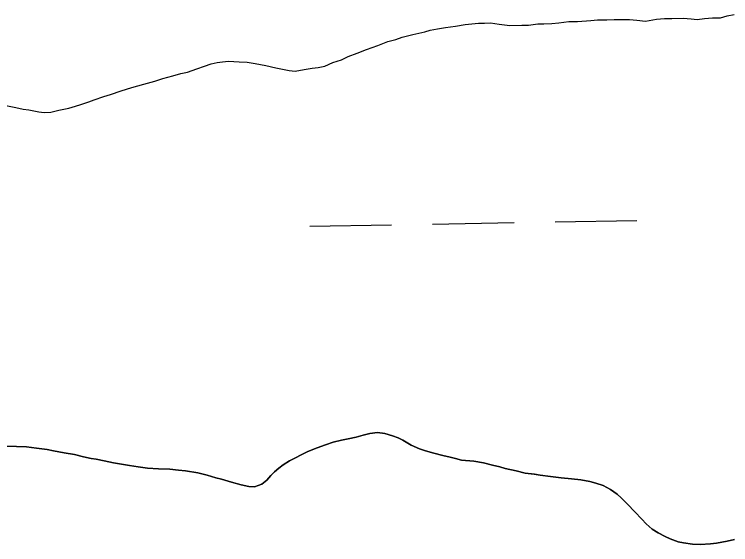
# Model space of a CAD drawing. Extents: x 3887375 to 3925618, y 296674 to 322633.
# Drawn here: x 3920126.4 to 3920406.8, y 314902.5 to 315110 of the extents above; entities that cross this region are included whole.
import ezdxf

# ---------------------------------------------------------------- set-up
doc = ezdxf.new("R2010")
doc.units = 0
doc.layers.add('V-TOPO-SHOR', color=7, linetype='Continuous')
doc.layers.add('V-WETL-SWMP', color=7, linetype='Continuous')

msp = doc.modelspace()

# ---------------------------------------------------------------- linework, layer by layer
at = {"layer": 'V-TOPO-SHOR'}
for points in [[(3920123, 315074.36), (3920126.91, 315073.63), (3920129.78, 315072.88), (3920132.12, 315072.64), (3920136.03, 315071.91), (3920138.12, 315071.67), (3920140.72, 315071.7), (3920143.83, 315072.51), (3920147.73, 315073.34), (3920150.32, 315074.15), (3920152.39, 315074.69), (3920155.5, 315075.76), (3920157.58, 315076.57), (3920161.46, 315077.91), (3920164.06, 315078.72), (3920168.2, 315080.07), (3920172.35, 315081.41), (3920177.02, 315082.76), (3920181.43, 315083.85), (3920184.54, 315084.93), (3920188.43, 315086.01), (3920191.54, 315086.83), (3920194.14, 315087.38), (3920197.77, 315088.72), (3920200.88, 315089.79), (3920203.47, 315090.6), (3920205.8, 315091.15), (3920207.88, 315091.43), (3920210.22, 315091.72), (3920214.38, 315091.5), (3920217.51, 315091.28), (3920220.64, 315090.79), (3920224.81, 315090.06), (3920228.72, 315089.06), (3920233.93, 315088.08), (3920236.28, 315087.84), (3920239.91, 315088.4), (3920243.03, 315088.96), (3920245.37, 315089.24), (3920247.96, 315089.79), (3920251.07, 315091.12), (3920254.44, 315092.2), (3920257.03, 315093.53), (3920260.66, 315094.88), (3920264.28, 315096.21), (3920268.69, 315097.82), (3920272.57, 315099.43), (3920275.69, 315100.24), (3920278.28, 315101.05), (3920282.43, 315102.14), (3920287.1, 315103.23), (3920289.17, 315103.77), (3920292.03, 315104.33), (3920295.14, 315104.88), (3920299.04, 315105.45), (3920302.94, 315106.01), (3920308.13, 315106.58), (3920310.47, 315106.61), (3920312.81, 315106.64), (3920316.2, 315106.15), (3920320.37, 315105.68), (3920325.05, 315105.73), (3920327.65, 315105.76), (3920331.29, 315106.32), (3920333.63, 315106.35), (3920336.75, 315106.38), (3920339.61, 315106.67), (3920343.51, 315107.23), (3920346.89, 315107.27), (3920352.09, 315107.59), (3920354.69, 315107.88), (3920358.33, 315107.92), (3920361.19, 315107.95), (3920364.31, 315107.98), (3920367.17, 315108.02), (3920370.04, 315107.79), (3920373.42, 315107.3), (3920377.84, 315108.13), (3920380.96, 315108.43), (3920383.82, 315108.46), (3920388.24, 315108.51), (3920391.36, 315108.28), (3920393.71, 315108.05), (3920396.57, 315108.34), (3920399.69, 315108.63), (3920402.81, 315108.67), (3920405.4, 315109.48), (3920408.25, 315110.03)], [(3920123.5, 314941.04), (3920127.23, 314940.9), (3920131.13, 314940.77), (3920135.12, 314940.3), (3920139.29, 314939.74), (3920141.72, 314939.24), (3920145.89, 314938.51), (3920149.89, 314937.77), (3920153.45, 314936.95), (3920156.4, 314936.29), (3920158.48, 314935.96), (3920161.52, 314935.3), (3920165.17, 314934.56), (3920169.17, 314933.83), (3920171.51, 314933.51), (3920174.9, 314932.94), (3920178.54, 314932.46), (3920182.88, 314932.16), (3920187.3, 314932.03), (3920190.6, 314931.72), (3920193.46, 314931.41), (3920198.24, 314930.6), (3920201.88, 314929.68), (3920205.27, 314928.68), (3920207.54, 314928.1), (3920211.45, 314926.93), (3920215.19, 314925.93), (3920218.14, 314925.27), (3920220.39, 314925.21), (3920223.33, 314926.19), (3920225.3, 314927.77), (3920226.76, 314929.52), (3920228.3, 314931.01), (3920229.93, 314932.5), (3920231.65, 314933.82), (3920234.15, 314935.32), (3920235.96, 314936.21), (3920239.15, 314937.89), (3920241.3, 314938.96), (3920244.92, 314940.38), (3920248.2, 314941.63), (3920251.23, 314942.62), (3920254.42, 314943.43), (3920257.1, 314943.9), (3920260.22, 314944.62), (3920262.98, 314945.35), (3920265.57, 314946.07), (3920268.52, 314946.45), (3920271.38, 314945.96), (3920274.42, 314945.13), (3920276.69, 314944.29), (3920278.52, 314943.35), (3920281.74, 314941.48), (3920285.05, 314940.04), (3920287.31, 314939.29), (3920290.62, 314938.29), (3920294.18, 314937.37), (3920297.05, 314936.71), (3920299.13, 314936.21), (3920301.48, 314935.64), (3920306.25, 314935.25), (3920310.07, 314934.6), (3920313.55, 314933.69), (3920316.42, 314932.94), (3920318.5, 314932.36), (3920322.85, 314931.36)], [(3920322.85, 314931.36), (3920326.41, 314930.53), (3920329.96, 314930.06), (3920332.22, 314929.73), (3920336.3, 314929.17), (3920340.47, 314928.61), (3920344.46, 314928.22), (3920348.19, 314927.92), (3920351.75, 314927.17), (3920354.1, 314926.6), (3920356.97, 314925.67), (3920359.76, 314924.06), (3920362.38, 314922.27), (3920363.95, 314920.9), (3920366.49, 314918.33), (3920369.3, 314915.32), (3920372.02, 314912.49), (3920373.77, 314910.61), (3920376.05, 314908.64), (3920378.4, 314907.1), (3920381.19, 314905.66), (3920383.11, 314904.82), (3920386.33, 314903.64), (3920388.33, 314903.23), (3920391.88, 314902.66), (3920394.83, 314902.52), (3920398.9, 314902.82), (3920401.33, 314903.11), (3920405.39, 314903.85), (3920408.38, 314904.58)]]:
    msp.add_lwpolyline(points, dxfattribs=at)
at = {"layer": 'V-WETL-SWMP'}
for p, q in [((3920405.4, 315109.48), (3920408.25, 315110.03)), ((3920339.61, 315106.67), (3920343.51, 315107.23)), ((3920343.51, 315107.23), (3920346.89, 315107.27)), ((3920346.89, 315107.27), (3920352.09, 315107.59)), ((3920352.09, 315107.59), (3920354.69, 315107.88)), ((3920354.69, 315107.88), (3920358.33, 315107.92)), ((3920358.33, 315107.92), (3920361.19, 315107.95)), ((3920361.19, 315107.95), (3920364.31, 315107.98)), ((3920364.31, 315107.98), (3920367.17, 315108.02)), ((3920367.17, 315108.02), (3920370.04, 315107.79)), ((3920370.04, 315107.79), (3920373.42, 315107.3)), ((3920373.42, 315107.3), (3920377.84, 315108.13)), ((3920377.84, 315108.13), (3920380.96, 315108.43)), ((3920380.96, 315108.43), (3920383.82, 315108.46)), ((3920383.82, 315108.46), (3920388.24, 315108.51)), ((3920388.24, 315108.51), (3920391.36, 315108.28)), ((3920391.36, 315108.28), (3920393.71, 315108.05)), ((3920393.71, 315108.05), (3920396.57, 315108.34)), ((3920396.57, 315108.34), (3920399.69, 315108.63)), ((3920399.69, 315108.63), (3920402.81, 315108.67)), ((3920402.81, 315108.67), (3920405.4, 315109.48)), ((3920289.17, 315103.77), (3920292.03, 315104.33)), ((3920292.03, 315104.33), (3920295.14, 315104.88)), ((3920295.14, 315104.88), (3920299.04, 315105.44)), ((3920299.04, 315105.44), (3920302.94, 315106.01)), ((3920302.94, 315106.01), (3920308.13, 315106.58)), ((3920308.13, 315106.58), (3920310.47, 315106.61)), ((3920310.47, 315106.61), (3920312.82, 315106.64)), ((3920312.82, 315106.64), (3920316.2, 315106.15)), ((3920316.2, 315106.15), (3920320.37, 315105.68)), ((3920320.37, 315105.68), (3920325.05, 315105.73)), ((3920325.05, 315105.73), (3920327.65, 315105.76)), ((3920327.65, 315105.76), (3920331.29, 315106.32)), ((3920331.29, 315106.32), (3920333.63, 315106.34)), ((3920333.63, 315106.34), (3920336.75, 315106.38)), ((3920336.75, 315106.38), (3920339.61, 315106.67)), ((3920278.28, 315101.05), (3920282.43, 315102.14)), ((3920282.43, 315102.14), (3920287.1, 315103.23)), ((3920287.1, 315103.23), (3920289.17, 315103.77)), ((3920268.69, 315097.82), (3920272.57, 315099.43)), ((3920272.57, 315099.43), (3920275.68, 315100.24)), ((3920275.68, 315100.24), (3920278.28, 315101.05)), ((3920260.65, 315094.87), (3920264.28, 315096.21)), ((3920264.28, 315096.21), (3920268.69, 315097.82)), ((3920254.44, 315092.2), (3920257.03, 315093.53)), ((3920257.03, 315093.53), (3920260.65, 315094.87)), ((3920200.88, 315089.79), (3920203.47, 315090.6)), ((3920203.47, 315090.6), (3920205.8, 315091.15)), ((3920205.8, 315091.15), (3920207.88, 315091.43)), ((3920207.88, 315091.43), (3920210.22, 315091.72)), ((3920210.22, 315091.72), (3920214.38, 315091.5)), ((3920214.38, 315091.5), (3920217.51, 315091.28)), ((3920217.51, 315091.28), (3920220.64, 315090.79)), ((3920220.64, 315090.79), (3920224.81, 315090.06)), ((3920224.81, 315090.06), (3920228.72, 315089.06)), ((3920247.96, 315089.79), (3920251.07, 315091.13)), ((3920251.07, 315091.13), (3920254.44, 315092.2)), ((3920191.54, 315086.83), (3920194.14, 315087.38)), ((3920194.14, 315087.38), (3920197.77, 315088.72)), ((3920197.77, 315088.72), (3920200.88, 315089.79)), ((3920228.72, 315089.06), (3920233.93, 315088.08)), ((3920233.93, 315088.08), (3920236.28, 315087.84)), ((3920236.28, 315087.84), (3920239.91, 315088.4)), ((3920239.91, 315088.4), (3920243.03, 315088.96)), ((3920243.03, 315088.96), (3920245.37, 315089.24)), ((3920245.37, 315089.24), (3920247.96, 315089.79)), ((3920181.43, 315083.85), (3920184.54, 315084.93)), ((3920184.54, 315084.93), (3920188.43, 315086.01)), ((3920188.43, 315086.01), (3920191.54, 315086.83)), ((3920172.35, 315081.41), (3920177.02, 315082.76)), ((3920177.02, 315082.76), (3920181.43, 315083.85)), ((3920164.06, 315078.72), (3920168.2, 315080.07)), ((3920168.2, 315080.07), (3920172.35, 315081.41)), ((3920155.5, 315075.76), (3920157.58, 315076.57)), ((3920157.58, 315076.57), (3920161.46, 315077.91)), ((3920161.46, 315077.91), (3920164.06, 315078.72)), ((3920123, 315074.36), (3920126.91, 315073.63)), ((3920126.91, 315073.63), (3920129.78, 315072.88)), ((3920143.83, 315072.51), (3920147.73, 315073.34)), ((3920147.73, 315073.34), (3920150.32, 315074.15)), ((3920150.32, 315074.15), (3920152.39, 315074.69)), ((3920152.39, 315074.69), (3920155.5, 315075.76)), ((3920129.78, 315072.88), (3920132.12, 315072.64)), ((3920132.12, 315072.64), (3920136.03, 315071.91)), ((3920136.03, 315071.91), (3920138.12, 315071.67)), ((3920138.12, 315071.67), (3920140.72, 315071.7)), ((3920140.72, 315071.7), (3920143.83, 315072.51)), ((3920290.1, 315027.99), (3920322.09, 315028.54)), ((3920338.09, 315028.81), (3920370.09, 315029.36)), ((3920242.11, 315027.17), (3920274.1, 315027.72)), ((3920260.22, 314944.62), (3920257.1, 314943.9)), ((3920262.98, 314945.35), (3920260.22, 314944.62)), ((3920265.57, 314946.07), (3920262.98, 314945.35)), ((3920268.52, 314946.45), (3920265.57, 314946.07)), ((3920271.38, 314945.96), (3920268.52, 314946.45)), ((3920274.42, 314945.13), (3920271.38, 314945.96)), ((3920276.69, 314944.29), (3920274.42, 314945.13)), ((3920278.52, 314943.35), (3920276.69, 314944.29)), ((3920248.2, 314941.63), (3920244.92, 314940.38)), ((3920251.23, 314942.62), (3920248.2, 314941.63)), ((3920254.42, 314943.43), (3920251.23, 314942.62)), ((3920257.1, 314943.9), (3920254.42, 314943.43)), ((3920281.74, 314941.48), (3920278.52, 314943.35)), ((3920285.05, 314940.04), (3920281.74, 314941.48)), ((3920127.23, 314940.9), (3920123.5, 314941.04)), ((3920131.13, 314940.77), (3920127.23, 314940.9)), ((3920135.12, 314940.3), (3920131.13, 314940.77)), ((3920139.29, 314939.74), (3920135.12, 314940.3)), ((3920141.72, 314939.24), (3920139.29, 314939.74)), ((3920145.89, 314938.51), (3920141.72, 314939.24)), ((3920241.3, 314938.96), (3920239.15, 314937.89)), ((3920244.92, 314940.38), (3920241.3, 314938.96)), ((3920287.31, 314939.29), (3920285.05, 314940.04)), ((3920290.62, 314938.29), (3920287.31, 314939.29)), ((3920149.89, 314937.77), (3920145.89, 314938.51)), ((3920153.45, 314936.95), (3920149.89, 314937.77)), ((3920156.4, 314936.29), (3920153.45, 314936.95)), ((3920158.48, 314935.96), (3920156.4, 314936.29)), ((3920161.52, 314935.3), (3920158.48, 314935.96)), ((3920235.96, 314936.21), (3920234.15, 314935.32)), ((3920239.15, 314937.89), (3920235.96, 314936.21)), ((3920294.18, 314937.37), (3920290.62, 314938.29)), ((3920297.05, 314936.71), (3920294.18, 314937.37)), ((3920299.13, 314936.21), (3920297.05, 314936.71)), ((3920301.48, 314935.63), (3920299.13, 314936.21)), ((3920165.17, 314934.56), (3920161.52, 314935.3)), ((3920169.17, 314933.83), (3920165.17, 314934.56)), ((3920171.51, 314933.51), (3920169.17, 314933.83)), ((3920174.9, 314932.94), (3920171.51, 314933.51)), ((3920231.65, 314933.82), (3920229.93, 314932.5)), ((3920234.15, 314935.32), (3920231.65, 314933.82)), ((3920306.25, 314935.25), (3920301.48, 314935.63)), ((3920310.07, 314934.6), (3920306.25, 314935.25)), ((3920313.55, 314933.69), (3920310.07, 314934.6)), ((3920316.42, 314932.94), (3920313.55, 314933.69)), ((3920178.54, 314932.46), (3920174.9, 314932.94)), ((3920182.88, 314932.16), (3920178.54, 314932.46)), ((3920187.3, 314932.03), (3920182.88, 314932.16)), ((3920190.6, 314931.72), (3920187.3, 314932.03)), ((3920193.46, 314931.41), (3920190.6, 314931.72)), ((3920198.23, 314930.6), (3920193.46, 314931.41)), ((3920201.88, 314929.68), (3920198.23, 314930.6)), ((3920228.3, 314931.01), (3920226.76, 314929.52)), ((3920229.93, 314932.5), (3920228.3, 314931.01)), ((3920318.5, 314932.35), (3920316.42, 314932.94)), ((3920322.85, 314931.36), (3920318.5, 314932.35)), ((3920326.41, 314930.53), (3920322.85, 314931.36)), ((3920329.97, 314930.05), (3920326.41, 314930.53)), ((3920205.27, 314928.68), (3920201.88, 314929.68)), ((3920207.54, 314928.1), (3920205.27, 314928.68)), ((3920211.45, 314926.93), (3920207.54, 314928.1)), ((3920225.3, 314927.77), (3920223.33, 314926.19)), ((3920226.76, 314929.52), (3920225.3, 314927.77)), ((3920332.22, 314929.73), (3920329.97, 314930.05)), ((3920336.3, 314929.17), (3920332.22, 314929.73)), ((3920340.47, 314928.61), (3920336.3, 314929.17)), ((3920344.46, 314928.22), (3920340.47, 314928.61)), ((3920348.19, 314927.92), (3920344.46, 314928.22)), ((3920351.75, 314927.17), (3920348.19, 314927.92)), ((3920215.19, 314925.93), (3920211.45, 314926.93)), ((3920218.14, 314925.27), (3920215.19, 314925.93)), ((3920220.39, 314925.21), (3920218.14, 314925.27)), ((3920223.33, 314926.19), (3920220.39, 314925.21)), ((3920354.1, 314926.59), (3920351.75, 314927.17)), ((3920356.97, 314925.67), (3920354.1, 314926.59)), ((3920359.76, 314924.06), (3920356.97, 314925.67)), ((3920362.38, 314922.27), (3920359.76, 314924.06)), ((3920363.95, 314920.9), (3920362.38, 314922.27)), ((3920366.49, 314918.33), (3920363.95, 314920.9)), ((3920369.3, 314915.32), (3920366.49, 314918.33)), ((3920372.02, 314912.49), (3920369.3, 314915.32)), ((3920373.77, 314910.61), (3920372.02, 314912.49)), ((3920376.05, 314908.64), (3920373.77, 314910.61)), ((3920378.4, 314907.1), (3920376.05, 314908.64)), ((3920381.19, 314905.66), (3920378.4, 314907.1)), ((3920383.11, 314904.82), (3920381.19, 314905.66)), ((3920386.33, 314903.64), (3920383.11, 314904.82)), ((3920388.33, 314903.23), (3920386.33, 314903.64)), ((3920391.89, 314902.66), (3920388.33, 314903.23)), ((3920394.83, 314902.52), (3920391.89, 314902.66)), ((3920398.9, 314902.82), (3920394.83, 314902.52)), ((3920401.33, 314903.11), (3920398.9, 314902.82)), ((3920405.39, 314903.85), (3920401.33, 314903.11)), ((3920408.38, 314904.58), (3920405.39, 314903.85))]:
    msp.add_line(p, q, dxfattribs=at)

doc.saveas('drawing.dxf')
